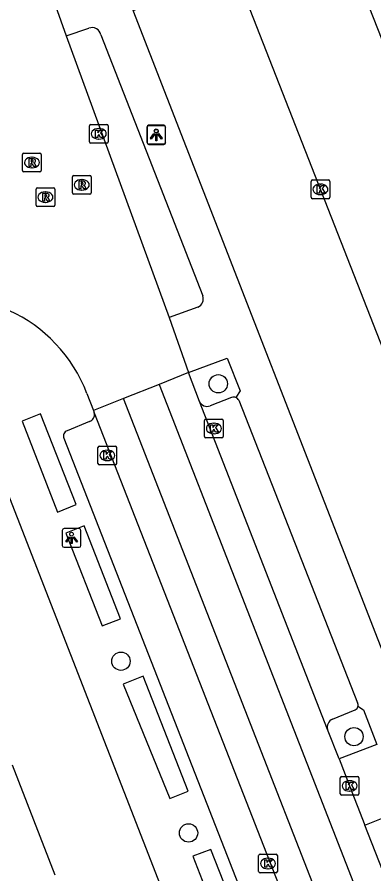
# Model space of a CAD drawing. Extents: x 159689 to 160786, y 387323 to 388339.
# Drawn here: x 160221.36 to 160240.43, y 387694.59 to 387740.35 of the extents above; entities that cross this region are included whole.
import ezdxf

# ---------------------------------------------------------------- set-up
doc = ezdxf.new("R2010")
doc.units = 0
for name, color, linetype in [('IMGEO_Boom', 7, 'Continuous'), ('IMGEO_Kolk', 7, 'Continuous'), ('IMGEO_Lichtpunt', 7, 'Continuous'), ('IMGEO_Pand', 7, 'Continuous'), ('IMGEO_Parkeervlak_open', 7, 'Continuous'), ('IMGEO_Rijbaan_lokaal_gesloten', 7, 'Continuous'), ('IMGEO_Rijbaan_lokaal_open', 7, 'Continuous'), ('IMGEO_Rioolput', 7, 'Continuous'), ('IMGEO_Voetpad_open', 7, 'Continuous')]:
    doc.layers.add(name, color=color, linetype=linetype)

msp = doc.modelspace()

# ---------------------------------------------------------------- linework, layer by layer
at = {"layer": 'IMGEO_Boom'}
for centre in [(160232.116, 387720.764), (160226.911, 387705.949), (160239.371, 387701.921), (160230.526, 387696.779)]:
    msp.add_circle(centre, 0.489, dxfattribs=at)
at = {"layer": 'IMGEO_Kolk'}
for p, q in [((160225.228, 387733.69), (160225.228, 387734.542)), ((160225.303, 387734.616), (160226.155, 387734.616)), ((160225.716, 387734.396), (160225.741, 387734.396)), ((160226.229, 387734.542), (160226.229, 387733.69)), ((160226.155, 387733.616), (160225.303, 387733.616)), ((160225.739, 387733.836), (160225.714, 387733.836)), ((160237.152, 387731.649), (160238.004, 387731.649)), ((160237.077, 387730.723), (160237.077, 387731.575)), ((160237.565, 387731.429), (160237.59, 387731.429)), ((160238.078, 387731.575), (160238.078, 387730.723)), ((160237.588, 387730.869), (160237.563, 387730.869)), ((160238.004, 387730.649), (160237.152, 387730.649)), ((160231.453, 387718.879), (160232.305, 387718.879)), ((160231.378, 387717.953), (160231.378, 387718.805)), ((160231.866, 387718.659), (160231.891, 387718.659)), ((160232.379, 387718.805), (160232.379, 387717.953)), ((160231.889, 387718.099), (160231.864, 387718.099)), ((160232.305, 387717.879), (160231.453, 387717.879)), ((160225.683, 387716.514), (160225.683, 387717.366)), ((160225.758, 387717.44), (160226.61, 387717.44)), ((160226.171, 387717.22), (160226.196, 387717.22)), ((160226.684, 387717.366), (160226.684, 387716.514)), ((160226.194, 387716.66), (160226.169, 387716.66)), ((160226.61, 387716.44), (160225.758, 387716.44)), ((160238.637, 387698.864), (160238.637, 387699.716)), ((160238.712, 387699.79), (160239.564, 387699.79)), ((160239.638, 387699.716), (160239.638, 387698.864)), ((160239.125, 387699.57), (160239.15, 387699.57)), ((160239.564, 387698.79), (160238.712, 387698.79)), ((160239.148, 387699.01), (160239.123, 387699.01)), ((160234.275, 387694.72), (160234.275, 387695.572)), ((160234.35, 387695.646), (160235.202, 387695.646)), ((160235.276, 387695.572), (160235.276, 387694.72)), ((160234.763, 387695.426), (160234.788, 387695.426)), ((160235.202, 387694.646), (160234.35, 387694.646)), ((160234.786, 387694.866), (160234.761, 387694.866))]:
    msp.add_line(p, q, dxfattribs=at)
for points in [[(160225.228, 387733.69), (160225.228, 387734.542)], [(160225.303, 387734.616), (160226.155, 387734.616)], [(160226.229, 387734.542), (160226.229, 387733.69)], [(160225.549, 387734.316), (160225.672, 387734.316), (160225.672, 387734.165), (160225.802, 387734.316), (160225.966, 387734.316), (160225.82, 387734.165), (160225.973, 387733.916), (160225.821, 387733.916), (160225.736, 387734.08), (160225.672, 387734.013), (160225.672, 387733.916), (160225.549, 387733.916), (160225.549, 387734.316)], [(160226.155, 387733.616), (160225.303, 387733.616)], [(160237.152, 387731.649), (160238.004, 387731.649)], [(160237.077, 387730.723), (160237.077, 387731.575)], [(160237.398, 387731.349), (160237.521, 387731.349), (160237.521, 387731.198), (160237.651, 387731.349), (160237.815, 387731.349), (160237.669, 387731.198), (160237.822, 387730.949), (160237.67, 387730.949), (160237.585, 387731.113), (160237.521, 387731.046), (160237.521, 387730.949), (160237.398, 387730.949), (160237.398, 387731.349)], [(160238.078, 387731.575), (160238.078, 387730.723)], [(160238.004, 387730.649), (160237.152, 387730.649)], [(160231.453, 387718.879), (160232.305, 387718.879)], [(160231.378, 387717.953), (160231.378, 387718.805)], [(160231.699, 387718.579), (160231.822, 387718.579), (160231.822, 387718.428), (160231.952, 387718.579), (160232.116, 387718.579), (160231.97, 387718.428), (160232.123, 387718.179), (160231.971, 387718.179), (160231.886, 387718.343), (160231.822, 387718.276), (160231.822, 387718.179), (160231.699, 387718.179), (160231.699, 387718.579)], [(160232.379, 387718.805), (160232.379, 387717.953)], [(160232.305, 387717.879), (160231.453, 387717.879)], [(160225.683, 387716.514), (160225.683, 387717.366)], [(160225.758, 387717.44), (160226.61, 387717.44)], [(160226.004, 387717.14), (160226.127, 387717.14), (160226.127, 387716.989), (160226.257, 387717.14), (160226.421, 387717.14), (160226.275, 387716.989), (160226.428, 387716.74), (160226.276, 387716.74), (160226.191, 387716.904), (160226.127, 387716.837), (160226.127, 387716.74), (160226.004, 387716.74), (160226.004, 387717.14)], [(160226.684, 387717.366), (160226.684, 387716.514)], [(160226.61, 387716.44), (160225.758, 387716.44)], [(160238.637, 387698.864), (160238.637, 387699.716)], [(160238.712, 387699.79), (160239.564, 387699.79)], [(160239.638, 387699.716), (160239.638, 387698.864)], [(160238.958, 387699.49), (160239.081, 387699.49), (160239.081, 387699.339), (160239.211, 387699.49), (160239.375, 387699.49), (160239.229, 387699.339), (160239.382, 387699.09), (160239.23, 387699.09), (160239.145, 387699.254), (160239.081, 387699.187), (160239.081, 387699.09), (160238.958, 387699.09), (160238.958, 387699.49)], [(160239.564, 387698.79), (160238.712, 387698.79)], [(160234.275, 387694.72), (160234.275, 387695.572)], [(160234.35, 387695.646), (160235.202, 387695.646)], [(160235.276, 387695.572), (160235.276, 387694.72)], [(160234.596, 387695.346), (160234.719, 387695.346), (160234.719, 387695.195), (160234.849, 387695.346), (160235.013, 387695.346), (160234.867, 387695.195), (160235.02, 387694.946), (160234.868, 387694.946), (160234.783, 387695.11), (160234.719, 387695.043), (160234.719, 387694.946), (160234.596, 387694.946), (160234.596, 387695.346)], [(160235.202, 387694.646), (160234.35, 387694.646)]]:
    msp.add_lwpolyline(points, dxfattribs=at)
for centre, start, end in [((160225.305, 387734.54), 91.552, 178.448), ((160225.305, 387734.54), 91.552, 178.448), ((160226.153, 387734.54), 1.552, 88.448), ((160226.153, 387734.54), 1.552, 88.448), ((160225.305, 387733.692), 181.552, 268.448), ((160225.305, 387733.692), 181.552, 268.448), ((160226.153, 387733.692), 271.552, 358.448), ((160226.153, 387733.692), 271.552, 358.448), ((160237.154, 387731.573), 91.552, 178.448), ((160237.154, 387731.573), 91.552, 178.448), ((160238.002, 387731.573), 1.552, 88.448), ((160238.002, 387731.573), 1.552, 88.448), ((160237.154, 387730.725), 181.552, 268.448), ((160237.154, 387730.725), 181.552, 268.448), ((160238.002, 387730.725), 271.552, 358.448), ((160238.002, 387730.725), 271.552, 358.448), ((160231.455, 387718.803), 91.552, 178.448), ((160231.455, 387718.803), 91.552, 178.448), ((160232.303, 387718.803), 1.552, 88.448), ((160232.303, 387718.803), 1.552, 88.448), ((160231.455, 387717.955), 181.552, 268.448), ((160231.455, 387717.955), 181.552, 268.448), ((160232.303, 387717.955), 271.552, 358.448), ((160232.303, 387717.955), 271.552, 358.448), ((160225.76, 387717.364), 91.552, 178.448), ((160225.76, 387717.364), 91.552, 178.448), ((160226.608, 387717.364), 1.552, 88.448), ((160226.608, 387717.364), 1.552, 88.448), ((160225.76, 387716.516), 181.552, 268.448), ((160225.76, 387716.516), 181.552, 268.448), ((160226.608, 387716.516), 271.552, 358.448), ((160226.608, 387716.516), 271.552, 358.448), ((160238.714, 387699.714), 91.552, 178.448), ((160238.714, 387699.714), 91.552, 178.448), ((160239.562, 387699.714), 1.552, 88.448), ((160239.562, 387699.714), 1.552, 88.448), ((160238.714, 387698.866), 181.552, 268.448), ((160238.714, 387698.866), 181.552, 268.448), ((160239.562, 387698.866), 271.552, 358.448), ((160239.562, 387698.866), 271.552, 358.448), ((160234.352, 387695.57), 91.552, 178.448), ((160234.352, 387695.57), 91.552, 178.448), ((160235.2, 387695.57), 1.552, 88.448), ((160235.2, 387695.57), 1.552, 88.448), ((160234.352, 387694.722), 181.552, 268.448), ((160234.352, 387694.722), 181.552, 268.448), ((160235.2, 387694.722), 271.552, 358.448), ((160235.2, 387694.722), 271.552, 358.448)]:
    msp.add_arc(centre, 0.0765, start, end, dxfattribs=at)
for centre, major_axis, ratio, start_param, end_param in [((160225.715, 387734.116), (-0.387, 0.002), 0.722429, 4.712389, 7.853982), ((160225.74, 387734.116), (-0.39, 0.002), 0.717154, 1.570796, 4.712389), ((160237.564, 387731.149), (-0.387, 0.002), 0.722429, 4.712389, 7.853982), ((160237.589, 387731.149), (-0.39, 0.002), 0.717154, 1.570796, 4.712389), ((160231.865, 387718.379), (-0.387, 0.002), 0.722429, 4.712389, 7.853982), ((160231.89, 387718.379), (-0.39, 0.002), 0.717154, 1.570796, 4.712389), ((160226.17, 387716.94), (-0.387, 0.002), 0.722429, 4.712389, 7.853982), ((160226.195, 387716.94), (-0.39, 0.002), 0.717154, 1.570796, 4.712389), ((160239.124, 387699.29), (-0.387, 0.002), 0.722429, 4.712389, 7.853982), ((160239.149, 387699.29), (-0.39, 0.002), 0.717154, 1.570796, 4.712389), ((160234.762, 387695.146), (-0.387, 0.002), 0.722429, 4.712389, 7.853982), ((160234.787, 387695.146), (-0.39, 0.002), 0.717154, 1.570796, 4.712389)]:
    msp.add_ellipse(centre, major_axis=major_axis, ratio=ratio, start_param=start_param, end_param=end_param, dxfattribs=at)
at = {"layer": 'IMGEO_Lichtpunt'}
for p, q in [((160228.298, 387734.475), (160228.298, 387733.668)), ((160228.298, 387734.475), (160228.298, 387733.668)), ((160228.307, 387734.452), (160228.307, 387733.645)), ((160228.307, 387734.452), (160228.307, 387733.645)), ((160229.2, 387734.57), (160228.392, 387734.57)), ((160229.2, 387734.57), (160228.392, 387734.57)), ((160229.209, 387734.547), (160228.401, 387734.547)), ((160229.209, 387734.547), (160228.401, 387734.547)), ((160229.294, 387733.668), (160229.294, 387734.475)), ((160229.294, 387733.668), (160229.294, 387734.475)), ((160229.303, 387733.645), (160229.303, 387734.452)), ((160229.303, 387733.645), (160229.303, 387734.452)), ((160228.392, 387733.574), (160229.2, 387733.574)), ((160228.392, 387733.574), (160229.2, 387733.574)), ((160228.401, 387733.551), (160229.209, 387733.551)), ((160228.401, 387733.551), (160229.209, 387733.551)), ((160223.777, 387712.935), (160223.777, 387712.128)), ((160223.777, 387712.935), (160223.777, 387712.128)), ((160224.679, 387713.03), (160223.871, 387713.03)), ((160224.679, 387713.03), (160223.871, 387713.03)), ((160224.773, 387712.128), (160224.773, 387712.935)), ((160224.773, 387712.128), (160224.773, 387712.935)), ((160223.871, 387712.034), (160224.679, 387712.034)), ((160223.871, 387712.034), (160224.679, 387712.034))]:
    msp.add_line(p, q, dxfattribs=at)
for points in [[(160228.672, 387734.139), (160228.711, 387734.111), (160228.523, 387733.849), (160228.485, 387733.876), (160228.672, 387734.139)], [(160228.681, 387734.116), (160228.72, 387734.088), (160228.532, 387733.826), (160228.494, 387733.853), (160228.681, 387734.116)], [(160228.774, 387734.091), (160228.821, 387734.091), (160228.821, 387733.769), (160228.774, 387733.769), (160228.774, 387734.091)], [(160228.783, 387734.068), (160228.83, 387734.068), (160228.83, 387733.746), (160228.783, 387733.746), (160228.783, 387734.068)], [(160228.884, 387734.111), (160228.922, 387734.138), (160229.109, 387733.876), (160229.07, 387733.848), (160228.884, 387734.111)], [(160228.893, 387734.088), (160228.931, 387734.115), (160229.118, 387733.853), (160229.079, 387733.825), (160228.893, 387734.088)], [(160224.151, 387712.599), (160224.19, 387712.571), (160224.002, 387712.309), (160223.964, 387712.336), (160224.151, 387712.599)], [(160224.253, 387712.551), (160224.3, 387712.551), (160224.3, 387712.229), (160224.253, 387712.229), (160224.253, 387712.551)], [(160224.363, 387712.571), (160224.401, 387712.598), (160224.588, 387712.336), (160224.549, 387712.308), (160224.363, 387712.571)]]:
    msp.add_lwpolyline(points, dxfattribs=at)
for centre in [(160228.797, 387734.273), (160228.806, 387734.25), (160224.276, 387712.733)]:
    msp.add_circle(centre, 0.0994, dxfattribs=at)
for centre, start, end in [((160228.392, 387734.475), 90, 180), ((160228.392, 387734.475), 90, 180), ((160228.401, 387734.452), 90, 180), ((160228.401, 387734.452), 90, 180), ((160229.2, 387734.475), 0, 90), ((160229.2, 387734.475), 0, 90), ((160229.209, 387734.452), 0, 90), ((160229.209, 387734.452), 0, 90), ((160228.392, 387733.668), 180, 270), ((160228.392, 387733.668), 180, 270), ((160228.401, 387733.645), 180, 270), ((160228.401, 387733.645), 180, 270), ((160229.2, 387733.668), 270, 0), ((160229.2, 387733.668), 270, 360), ((160229.209, 387733.645), 270, 0), ((160229.209, 387733.645), 270, 360), ((160223.871, 387712.935), 90, 180), ((160223.871, 387712.935), 90, 180), ((160224.679, 387712.935), 0, 90), ((160224.679, 387712.935), 0, 90), ((160223.871, 387712.128), 180, 270), ((160223.871, 387712.128), 180, 270), ((160224.679, 387712.128), 270, 0), ((160224.679, 387712.128), 270, 360)]:
    msp.add_arc(centre, 0.0946, start, end, dxfattribs=at)
at = {"layer": 'IMGEO_Pand'}
msp.add_lwpolyline([(160221.096, 387700.422), (160223.377, 387694.549)], dxfattribs=at)
at = {"layer": 'IMGEO_Parkeervlak_open'}
for points in [[(160232.831, 387720.026), (160231.679, 387719.583)], [(160238.224, 387702.856), (160239.435, 387703.346)]]:
    msp.add_lwpolyline(points, dxfattribs=at)
for centre, radius, start, end in [((160231.528, 387720.012), 0.455, 204.2967, 289.3306), ((160232.944, 387719.731), 0.316, 69.5115, 111.0001), ((160239.303, 387703.603), 0.289, 297.2293, 347.6335), ((160238.407, 387702.43), 0.464, 113.2384, 196.4582)]:
    msp.add_arc(centre, radius, start, end, dxfattribs=at)
at = {"layer": 'IMGEO_Rijbaan_lokaal_gesloten'}
for points in [[(160222.003, 387744.693), (160223.42, 387740.944), (160223.991, 387739.341)], [(160223.991, 387739.341), (160229.482, 387724.299)], [(160229.482, 387724.299), (160230.527, 387721.361)], [(160230.527, 387721.361), (160228.949, 387720.726)], [(160231.114, 387719.825), (160230.527, 387721.361)], [(160228.949, 387720.726), (160227.057, 387719.979)], [(160228.949, 387720.726), (160246.127, 387676.714)], [(160225.096, 387720.238), (160225.437, 387719.342)], [(160227.057, 387719.979), (160225.437, 387719.342)], [(160244.238, 387675.971), (160227.057, 387719.979)], [(160237.962, 387702.298), (160231.114, 387719.825)], [(160225.437, 387719.342), (160225.489, 387719.207)], [(160225.489, 387719.207), (160242.662, 387675.341)], [(160238.58, 387700.733), (160237.962, 387702.298)], [(160238.58, 387700.733), (160239.138, 387699.29), (160239.942, 387697.202)], [(160244.347, 387685.995), (160239.942, 387697.202)]]:
    msp.add_lwpolyline(points, dxfattribs=at)
msp.add_arc((160217.624, 387717.4), 7.993, 20.7998, 110.0547, dxfattribs=at)
at = {"layer": 'IMGEO_Rijbaan_lokaal_open'}
for points in [[(160212.27, 387812.341), (160236.59, 387749.958), (160237.892, 387746.716), (160244.03, 387731.105)], [(160232.413, 387744.322), (160249.608, 387700.47)]]:
    msp.add_lwpolyline(points, dxfattribs=at)
at = {"layer": 'IMGEO_Rioolput'}
for p, q in [((160221.653, 387732.155), (160221.653, 387733.007)), ((160221.728, 387733.081), (160222.58, 387733.081)), ((160222.654, 387733.007), (160222.654, 387732.155)), ((160222.141, 387732.861), (160222.166, 387732.861)), ((160222.164, 387732.301), (160222.139, 387732.301)), ((160222.58, 387732.081), (160221.728, 387732.081)), ((160224.319, 387730.962), (160224.319, 387731.814)), ((160224.394, 387731.888), (160225.246, 387731.888)), ((160224.807, 387731.668), (160224.832, 387731.668)), ((160225.32, 387731.814), (160225.32, 387730.962)), ((160222.45, 387731.235), (160223.302, 387731.235)), ((160222.375, 387730.309), (160222.375, 387731.161)), ((160222.863, 387731.015), (160222.888, 387731.015)), ((160223.376, 387731.161), (160223.376, 387730.309)), ((160225.246, 387730.888), (160224.394, 387730.888)), ((160224.83, 387731.108), (160224.805, 387731.108)), ((160222.886, 387730.455), (160222.861, 387730.455)), ((160223.302, 387730.235), (160222.45, 387730.235))]:
    msp.add_line(p, q, dxfattribs=at)
for points in [[(160221.653, 387732.155), (160221.653, 387733.007)], [(160221.728, 387733.081), (160222.58, 387733.081)], [(160222.654, 387733.007), (160222.654, 387732.155)], [(160222.242, 387732.779), (160221.99, 387732.781), (160221.99, 387732.381)], [(160222.168, 387732.7), (160222.114, 387732.7), (160222.114, 387732.619)], [(160222.114, 387732.619), (160222.166, 387732.619)], [(160221.99, 387732.381), (160222.114, 387732.381), (160222.114, 387732.543), (160222.125, 387732.543)], [(160222.172, 387732.514), (160222.243, 387732.381), (160222.383, 387732.381), (160222.318, 387732.507)], [(160222.58, 387732.081), (160221.728, 387732.081)], [(160224.319, 387730.962), (160224.319, 387731.814)], [(160224.394, 387731.888), (160225.246, 387731.888)], [(160225.32, 387731.814), (160225.32, 387730.962)], [(160222.45, 387731.235), (160223.302, 387731.235)], [(160224.908, 387731.586), (160224.656, 387731.588), (160224.656, 387731.188)], [(160224.656, 387731.188), (160224.78, 387731.188), (160224.78, 387731.35), (160224.791, 387731.35)], [(160224.834, 387731.507), (160224.78, 387731.507), (160224.78, 387731.426)], [(160224.78, 387731.426), (160224.832, 387731.426)], [(160224.838, 387731.321), (160224.909, 387731.188), (160225.049, 387731.188), (160224.984, 387731.314)], [(160222.375, 387730.309), (160222.375, 387731.161)], [(160222.964, 387730.933), (160222.712, 387730.935), (160222.712, 387730.535)], [(160222.89, 387730.854), (160222.836, 387730.854), (160222.836, 387730.773)], [(160222.836, 387730.773), (160222.888, 387730.773)], [(160223.376, 387731.161), (160223.376, 387730.309)], [(160225.246, 387730.888), (160224.394, 387730.888)], [(160222.712, 387730.535), (160222.836, 387730.535), (160222.836, 387730.697), (160222.847, 387730.697)], [(160222.894, 387730.668), (160222.965, 387730.535), (160223.105, 387730.535), (160223.04, 387730.661)], [(160223.302, 387730.235), (160222.45, 387730.235)]]:
    msp.add_lwpolyline(points, dxfattribs=at)
for centre, radius, start, end in [((160221.73, 387733.005), 0.0765, 91.552, 178.448), ((160221.73, 387733.005), 0.0765, 91.552, 178.448), ((160222.578, 387733.005), 0.0765, 1.552, 88.448), ((160222.578, 387733.005), 0.0765, 1.552, 88.448), ((160222.15, 387732.808), 0.19, 274.7715, 282.9687), ((160222.174, 387732.604), 0.0964, 77.0061, 93.1865), ((160222.188, 387732.661), 0.0378, 276.6634, 79.6772), ((160222.241, 387732.669), 0.109, 350.3612, 89.416), ((160222.239, 387732.669), 0.112, 277.5842, 350.9817), ((160222.223, 387732.454), 0.108, 29.5134, 73.7905), ((160221.73, 387732.157), 0.0765, 181.552, 268.448), ((160221.73, 387732.157), 0.0765, 181.552, 268.448), ((160222.124, 387732.49), 0.0533, 26.0293, 88.6989), ((160222.578, 387732.157), 0.0765, 271.552, 358.448), ((160222.578, 387732.157), 0.0765, 271.552, 358.448), ((160224.396, 387731.812), 0.0765, 91.552, 178.448), ((160224.396, 387731.812), 0.0765, 91.552, 178.448), ((160225.244, 387731.812), 0.0765, 1.552, 88.448), ((160225.244, 387731.812), 0.0765, 1.552, 88.448), ((160222.452, 387731.159), 0.0765, 91.552, 178.448), ((160222.452, 387731.159), 0.0765, 91.552, 178.448), ((160223.3, 387731.159), 0.0765, 1.552, 88.448), ((160223.3, 387731.159), 0.0765, 1.552, 88.448), ((160224.79, 387731.297), 0.0533, 26.0293, 88.6989), ((160224.816, 387731.615), 0.19, 274.7715, 282.9687), ((160224.84, 387731.411), 0.0964, 77.0061, 93.1865), ((160224.854, 387731.468), 0.0378, 276.6634, 79.6772), ((160224.907, 387731.476), 0.109, 350.3612, 89.416), ((160224.905, 387731.476), 0.112, 277.5842, 350.9817), ((160224.889, 387731.261), 0.108, 29.5134, 73.7905), ((160222.872, 387730.962), 0.19, 274.7715, 282.9687), ((160222.896, 387730.758), 0.0964, 77.0061, 93.1865), ((160222.91, 387730.815), 0.0378, 276.6634, 79.6772), ((160222.963, 387730.823), 0.109, 350.3612, 89.416), ((160222.961, 387730.823), 0.112, 277.5842, 350.9817), ((160224.396, 387730.964), 0.0765, 181.552, 268.448), ((160224.396, 387730.964), 0.0765, 181.552, 268.448), ((160225.244, 387730.964), 0.0765, 271.552, 358.448), ((160225.244, 387730.964), 0.0765, 271.552, 358.448), ((160222.452, 387730.311), 0.0765, 181.552, 268.448), ((160222.452, 387730.311), 0.0765, 181.552, 268.448), ((160222.846, 387730.644), 0.0533, 26.0293, 88.6989), ((160222.945, 387730.608), 0.108, 29.5134, 73.7905), ((160223.3, 387730.311), 0.0765, 271.552, 358.448), ((160223.3, 387730.311), 0.0765, 271.552, 358.448)]:
    msp.add_arc(centre, radius, start, end, dxfattribs=at)
for centre, major_axis, ratio, start_param, end_param in [((160222.14, 387732.581), (-0.387, 0.002), 0.722429, 4.712389, 7.853982), ((160222.165, 387732.581), (-0.39, 0.002), 0.717154, 1.570796, 4.712389), ((160224.806, 387731.388), (-0.387, 0.002), 0.722429, 4.712389, 7.853982), ((160224.831, 387731.388), (-0.39, 0.002), 0.717154, 1.570796, 4.712389), ((160222.862, 387730.735), (-0.387, 0.002), 0.722429, 4.712389, 7.853982), ((160222.887, 387730.735), (-0.39, 0.002), 0.717154, 1.570796, 4.712389)]:
    msp.add_ellipse(centre, major_axis=major_axis, ratio=ratio, start_param=start_param, end_param=end_param, dxfattribs=at)
at = {"layer": 'IMGEO_Voetpad_open'}
for points in [[(160243.491, 387700.039), (160243.412, 387700.011), (160242.485, 387702.42), (160227.575, 387740.708), (160231.255, 387742.166)], [(160223.991, 387739.341), (160225.204, 387739.76)], [(160225.844, 387739.409), (160231.285, 387725.466)], [(160231.026, 387724.862), (160229.482, 387724.299)], [(160230.527, 387721.361), (160232.586, 387722.13), (160233.282, 387720.39), (160233.055, 387720.027)], [(160233.217, 387719.887), (160239.563, 387703.728)], [(160223.53, 387713.914), (160224.513, 387714.31), (160222.621, 387719.155), (160221.629, 387718.771), (160223.53, 387713.914)], [(160237.706, 387671.712), (160219.418, 387718.599)], [(160225.229, 387718.748), (160224.03, 387718.254)], [(160223.862, 387717.866), (160240.529, 387675.303)], [(160225.915, 387707.845), (160226.896, 387708.212), (160224.948, 387713.184), (160223.974, 387712.781), (160225.915, 387707.845)], [(160228.103, 387705.143), (160227.032, 387704.724), (160229.529, 387698.614), (160230.511, 387699.015), (160228.103, 387705.143)], [(160239.585, 387703.541), (160239.871, 387703.347), (160240.584, 387701.497), (160238.58, 387700.733)], [(160239.942, 387697.202), (160240.924, 387697.578), (160245.328, 387686.376), (160244.347, 387685.995)], [(160231.719, 387695.901), (160230.748, 387695.541), (160232.121, 387692.012), (160233.115, 387692.365), (160231.719, 387695.901)]]:
    msp.add_lwpolyline(points, dxfattribs=at)
for centre, radius, start, end in [((160225.365, 387739.294), 0.493, 13.4736, 109.0424), ((160230.835, 387725.301), 0.479, 293.4578, 20.1222), ((160232.939, 387719.729), 0.32, 29.6214, 68.7116), ((160225.093, 387719.128), 0.403, 289.6315, 11.3099), ((160224.123, 387717.983), 0.286, 108.9944, 204.1814), ((160239.308, 387703.603), 0.284, 347.3412, 26.0784)]:
    msp.add_arc(centre, radius, start, end, dxfattribs=at)

doc.saveas('drawing.dxf')
